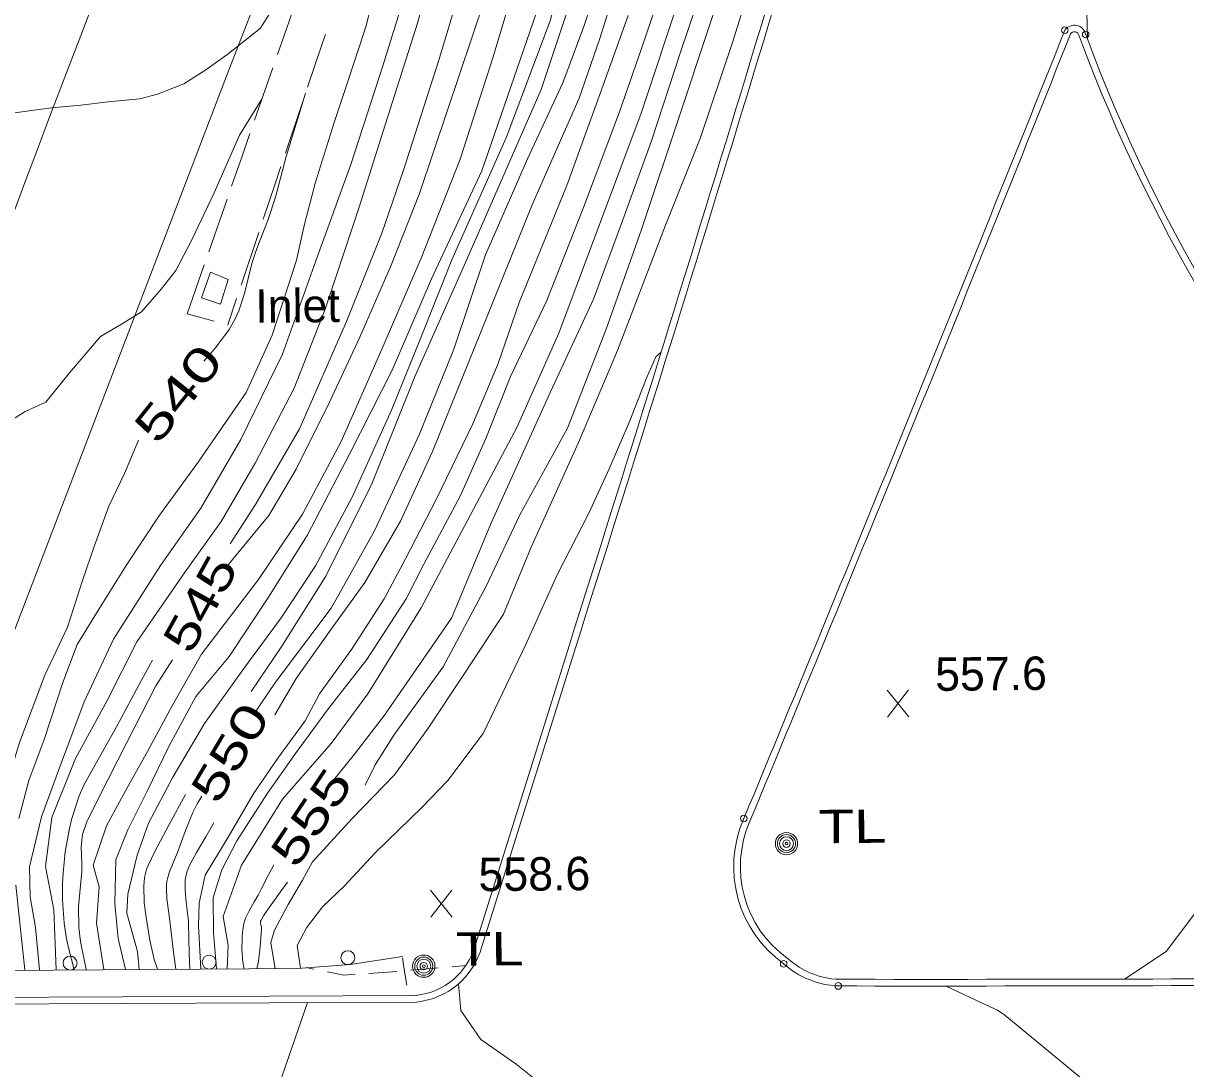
# Model space of a CAD drawing. Extents: x 2361284 to 2366480, y 6976556 to 6985346.
# Drawn here: x 2365200.9 to 2365368, y 6980559.6 to 6980709.8 of the extents above; entities that cross this region are included whole.
import ezdxf
from ezdxf.enums import TextEntityAlignment as Align

# ---------------------------------------------------------------- set-up
doc = ezdxf.new("R2010")
doc.units = 0
doc.header["$LTSCALE"] = 1.9
doc.header["$PDMODE"] = 32
doc.header["$PDSIZE"] = 0.95
for name, color, linetype, lineweight in [('12', 7, 'Continuous', 13), ('13', 7, 'Continuous', 13), ('14', 7, 'Continuous', 13), ('17', 7, 'Continuous', 13), ('19', 7, 'Continuous', 13), ('3', 7, 'Continuous', 13), ('4', 7, 'Continuous', 13), ('5', 7, 'Continuous', 13), ('6', 7, 'Continuous', 13), ('8', 7, 'Continuous', 13)]:
    doc.layers.add(name, color=color, linetype=linetype, lineweight=lineweight)

msp = doc.modelspace()

# ---------------------------------------------------------------- linework, layer by layer
at = {"layer": '12'}
for p, q in [((2365328.185, 6980610.192), (2365325.068, 6980614.043)), ((2365325.105, 6980610.163), (2365328.148, 6980614.072)), ((2365262.564, 6980581.417), (2365259.447, 6980585.268)), ((2365259.484, 6980581.388), (2365262.527, 6980585.297))]:
    msp.add_line(p, q, dxfattribs=at)
for points in [[(2365294.17, 6980827.539), (2365291.891, 6980816.876), (2365289.183, 6980804.02), (2365286.604, 6980787.074), (2365285.036, 6980774.318), (2365283.849, 6980768.727), (2365280.54, 6980757.035), (2365278.185, 6980747.072), (2365275.089, 6980736.113), (2365271.375, 6980724.876), (2365267.167, 6980713.006), (2365261.857, 6980697.204), (2365257.85, 6980685.405), (2365253.789, 6980675.066), (2365249.285, 6980664.752), (2365244.944, 6980655.421), (2365240.165, 6980645.795), (2365236.229, 6980639.117), (2365230.357, 6980632.031), (2365230.258, 6980631.85)], [(2365313.552, 6980816.852), (2365305.242, 6980784.301), (2365298.122, 6980760.083), (2365292.386, 6980742.697), (2365285.918, 6980722.474), (2365281.483, 6980709.401), (2365278.491, 6980701.262), (2365273.462, 6980690.474), (2365267.354, 6980676.555), (2365262.812, 6980663.031), (2365257.81, 6980650.693), (2365251.42, 6980636.911), (2365245.186, 6980625.792), (2365237.196, 6980615.155), (2365233.971, 6980610.414)], [(2365326.024, 6980809.43), (2365319.807, 6980788.1), (2365315.123, 6980773.634), (2365311.789, 6980758.343), (2365305.142, 6980734.878), (2365299.844, 6980718.896), (2365295.358, 6980705.683), (2365291.229, 6980692.973), (2365286.902, 6980681.071), (2365282.876, 6980670.203), (2365276.712, 6980656.893), (2365268.248, 6980638.261), (2365262.47, 6980624.377), (2365252.823, 6980610.413), (2365248.515, 6980604.812), (2365245.323, 6980600.873)], [(2365241.502, 6980699.791), (2365240.317, 6980696.039), (2365238.708, 6980690.704), (2365237.184, 6980684.869), (2365236.105, 6980681.672), (2365234.488, 6980677.465), (2365233.764, 6980675.336), (2365232.715, 6980671.026), (2365231.899, 6980668.514), (2365231.35, 6980667.303), (2365230.516, 6980665.865), (2365228.549, 6980663.215), (2365226.897, 6980661.289)], [(2365235.259, 6980699.051), (2365231.989, 6980693.77), (2365228.357, 6980685.485), (2365225.132, 6980678.714), (2365222.853, 6980674.342), (2365220.769, 6980671.632), (2365217.919, 6980668.405), (2365215.026, 6980666.587), (2365212.023, 6980664.848), (2365207.582, 6980659.615), (2365204.151, 6980655.414), (2365201.195, 6980654.055), (2365197.357, 6980651.679), (2365192.192, 6980650.08), (2365188.978, 6980649.469), (2365184.297, 6980648.434), (2365178.032, 6980644.665), (2365170.892, 6980640.576), (2365165.093, 6980638.26), (2365159.206, 6980635.724), (2365153.614, 6980631.771), (2365145.597, 6980626.245), (2365139.069, 6980623.733)], [(2365217.505, 6980649.96), (2365215.49, 6980645.141), (2365213.225, 6980640.468), (2365211.13, 6980634.678), (2365209.446, 6980629.773), (2365207.299, 6980623.082), (2365204.054, 6980616.17), (2365200.397, 6980606.495), (2365197.818, 6980597.93), (2365195.717, 6980588.649), (2365197.14, 6980577.812), (2365197.938, 6980573.8)], [(2365222.395, 6980618.394), (2365220, 6980614.661), (2365215.828, 6980606.521), (2365211.734, 6980598.492), (2365210.059, 6980595.081), (2365209.463, 6980593.27), (2365209.272, 6980591.507), (2365209.352, 6980589.139), (2365209.334, 6980587.959), (2365208.851, 6980582.944), (2365208.913, 6980579.913), (2365209.138, 6980577.894), (2365209.948, 6980573.864)], [(2365226.601, 6980598.794), (2365226.145, 6980598.063), (2365225.932, 6980597.687), (2365225.552, 6980596.939), (2365225.314, 6980596.435), (2365224.871, 6980595.413), (2365224.662, 6980594.897), (2365224.262, 6980593.857), (2365223.492, 6980591.76), (2365223.098, 6980590.71), (2365222.96, 6980590.364), (2365222.666, 6980589.676), (2365222.266, 6980588.758), (2365222.077, 6980588.297), (2365221.905, 6980587.833), (2365221.827, 6980587.6), (2365221.692, 6980587.13), (2365221.636, 6980586.894), (2365221.569, 6980586.537), (2365221.526, 6980586.176), (2365221.513, 6980585.994), (2365221.501, 6980585.47), (2365221.507, 6980585.12), (2365221.549, 6980584.419), (2365221.582, 6980584.068), (2365221.664, 6980583.364), (2365221.858, 6980581.959), (2365221.948, 6980581.258), (2365222.529, 6980576.369), (2365222.848, 6980573.927)], [(2365236.936, 6980588.921), (2365236.168, 6980587.478), (2365235.171, 6980585.543), (2365234.667, 6980584.579), (2365234.128, 6980583.605), (2365233.398, 6980582.308), (2365233.045, 6980581.634), (2365232.873, 6980581.248), (2365232.777, 6980580.986), (2365232.722, 6980580.809), (2365232.627, 6980580.451), (2365232.569, 6980580.18), (2365232.484, 6980579.632), (2365232.429, 6980579.08), (2365232.404, 6980578.711), (2365232.37, 6980577.977), (2365232.353, 6980577.189), (2365232.356, 6980576.794), (2365232.377, 6980576.2), (2365232.42, 6980575.606), (2365232.451, 6980575.31), (2365232.53, 6980574.717), (2365232.58, 6980574.422), (2365232.668, 6980573.98)]]:
    msp.add_lwpolyline(points, dxfattribs=at)
at = {"layer": '13'}
for points in [[(2365294.745, 6980842.745), (2365292.106, 6980835.299), (2365290.306, 6980829.962), (2365286.834, 6980819.638), (2365284.598, 6980809.926), (2365281.539, 6980797.117), (2365280.429, 6980790.846), (2365278.506, 6980775.416), (2365275.776, 6980762.71), (2365271.346, 6980739.497), (2365265.921, 6980722.084), (2365260.599, 6980704.382), (2365255.559, 6980688.744), (2365252.444, 6980679.704), (2365247.404, 6980667.005), (2365240.64, 6980651.59), (2365234.293, 6980640.688), (2365230.667, 6980635.034)], [(2365325.266, 6980815.563), (2365317.117, 6980785.884), (2365309.462, 6980760.161), (2365301.195, 6980731.43), (2365289.721, 6980696.929), (2365277.872, 6980665.325), (2365271.885, 6980651.878), (2365258.127, 6980625.845), (2365250.443, 6980613.491), (2365245.171, 6980606.34), (2365238.166, 6980598.383), (2365232.316, 6980588.857), (2365229.666, 6980581.522), (2365230.387, 6980577.318), (2365230.229, 6980573.967)], [(2365302.879, 6980814.06), (2365298.608, 6980793.179), (2365294.444, 6980779.709), (2365288.828, 6980761.474), (2365282.806, 6980740.636), (2365278.217, 6980722.721), (2365274.704, 6980711.388), (2365266.839, 6980688.661), (2365259.596, 6980673.141), (2365253.932, 6980659.996), (2365247.844, 6980648.019), (2365241.716, 6980636.239), (2365236.17, 6980627.387), (2365230.522, 6980618.862), (2365225.745, 6980613.096), (2365221.864, 6980605.919), (2365218.754, 6980599.51), (2365215.908, 6980593.862), (2365214.228, 6980589.655), (2365214.107, 6980583.384), (2365214.575, 6980578.338), (2365215.618, 6980573.898)], [(2365332.574, 6980809.463), (2365326.539, 6980788.994), (2365322.873, 6980773.738), (2365318.253, 6980756.944), (2365312.367, 6980738.587), (2365306.884, 6980719.983), (2365302.828, 6980706.914), (2365298.197, 6980693.279), (2365293.235, 6980680.812), (2365286.316, 6980662.834), (2365280.722, 6980649.591), (2365273.943, 6980634.585), (2365269.935, 6980624.958), (2365264.316, 6980616.423), (2365259.012, 6980608.402), (2365254.275, 6980601.848), (2365248.173, 6980595.598), (2365242.512, 6980589.354), (2365241.037, 6980586.73), (2365239.02, 6980583.221), (2365237.015, 6980579.562), (2365236.509, 6980577.779), (2365237.108, 6980574.002)], [(2365329.155, 6980810.43), (2365324.323, 6980791.683), (2365320.86, 6980778.35), (2365318.986, 6980770.352), (2365313.135, 6980751.434), (2365309.167, 6980738.557), (2365303.919, 6980722.625), (2365299.164, 6980708.369), (2365295.41, 6980697.113), (2365289.77, 6980680.219), (2365284.707, 6980665.91), (2365279.142, 6980651.666), (2365272.309, 6980639.21), (2365267.457, 6980628.944), (2365261.286, 6980617.364), (2365254.299, 6980607.707), (2365251.49, 6980603.291), (2365250.077, 6980600.388)], [(2365308.485, 6980807.143), (2365302.086, 6980784.952), (2365298.447, 6980773.255), (2365293.904, 6980753.421), (2365285.18, 6980729.777), (2365275.349, 6980700.332), (2365264.67, 6980675.88), (2365257.259, 6980659.209), (2365251.046, 6980643.679), (2365244.422, 6980630.415), (2365238.107, 6980620.354), (2365233.689, 6980613.831)], [(2365304.094, 6980803.041), (2365299.858, 6980788.931), (2365295.826, 6980774.321), (2365291.066, 6980758.526), (2365286.35, 6980743.3), (2365280.769, 6980725.605), (2365276.646, 6980710.176), (2365270.324, 6980693.364), (2365262.53, 6980675.869), (2365257.999, 6980664.545), (2365253.836, 6980654.266), (2365248.204, 6980641.771), (2365242.937, 6980631.9), (2365237.989, 6980624.394), (2365232.617, 6980617.131), (2365226.982, 6980609.228), (2365222.445, 6980601.535), (2365218.928, 6980594.9), (2365217.282, 6980590.314), (2365215.945, 6980584.711), (2365215.811, 6980582), (2365217.363, 6980576.484), (2365217.608, 6980573.907)], [(2365312.707, 6980800.693), (2365307.112, 6980779.049), (2365301.987, 6980762.71), (2365295.722, 6980744.218), (2365289.806, 6980726.931), (2365283.8, 6980707.653), (2365280.802, 6980699.064), (2365274.047, 6980683.779), (2365266.63, 6980665.348), (2365259.722, 6980648.292), (2365255.148, 6980638.297), (2365250.021, 6980629.488), (2365244.928, 6980622.43), (2365240.141, 6980615.703), (2365237.081, 6980610.484)], [(2365277.586, 6980798.45), (2365274.456, 6980790.029), (2365271.644, 6980781.762), (2365270.292, 6980774.578), (2365269.669, 6980764.432), (2365268.479, 6980759.141), (2365266.797, 6980747.703), (2365264.729, 6980734.894), (2365261.194, 6980722.759), (2365257.598, 6980709.865), (2365252.635, 6980694.356), (2365249.188, 6980683.443), (2365244.327, 6980668.776), (2365239.885, 6980657.423), (2365234.237, 6980646.619), (2365229.366, 6980638.271), (2365224.175, 6980631.023), (2365217.24, 6980620.986), (2365212.97, 6980612.544), (2365208.439, 6980604.191), (2365205.039, 6980595.718), (2365204.145, 6980588.709), (2365205.305, 6980582.45), (2365205.657, 6980573.843)], [(2365294.455, 6980796.439), (2365291.236, 6980782.728), (2365288.367, 6980771.03), (2365283.185, 6980752.329), (2365278.226, 6980736.482), (2365272.554, 6980718.647), (2365268.453, 6980705.037), (2365263.713, 6980690.301), (2365258.089, 6980676.077), (2365252.296, 6980662.681), (2365246.628, 6980649.757), (2365241.067, 6980639.323), (2365234.716, 6980629.933), (2365226.557, 6980619.204), (2365222.397, 6980611.864), (2365218.77, 6980605.229), (2365215.368, 6980599.148), (2365212.892, 6980594.513), (2365210.995, 6980588.865), (2365211.855, 6980585.753), (2365211.454, 6980580.529), (2365212.518, 6980573.878)], [(2365265.553, 6980770.304), (2365264.2, 6980764.22), (2365263.319, 6980760.182), (2365262.03, 6980753.718), (2365260.854, 6980745.957), (2365259.616, 6980738.376), (2365258.618, 6980729.715), (2365257.609, 6980722.345), (2365255.895, 6980714.409), (2365252.675, 6980703.857), (2365248.009, 6980689.562), (2365242.991, 6980675.724), (2365238.188, 6980662.316), (2365232.185, 6980650.02), (2365226.448, 6980640.174), (2365220.666, 6980631.938), (2365213.907, 6980621.335), (2365209.702, 6980612.323), (2365205.868, 6980602.117), (2365203.528, 6980595.824), (2365201.847, 6980588.638), (2365201.938, 6980584.318), (2365202.71, 6980579.945), (2365203.267, 6980573.83)], [(2365323.568, 6980761.705), (2365325.591, 6980760.314), (2365327.752, 6980759.214), (2365329.765, 6980757.883), (2365332.488, 6980755.389), (2365337.462, 6980749.785), (2365340.99, 6980744.859), (2365344.108, 6980740.719), (2365346.506, 6980736.722), (2365348.904, 6980729.633), (2365351.623, 6980722.339), (2365353.69, 6980715.399), (2365353.854, 6980707.569)], [(2365255.742, 6980741.989), (2365255.092, 6980740.963), (2365254.698, 6980738.269), (2365254.847, 6980734.11), (2365253.816, 6980728.979), (2365253.257, 6980723.593), (2365252.115, 6980717.472), (2365250.23, 6980709.484), (2365247.294, 6980700.636), (2365245.544, 6980695.419), (2365242.933, 6980687.014), (2365241.341, 6980680.978), (2365240.19, 6980675.787), (2365236.712, 6980665.023), (2365232.96, 6980656.807), (2365226.065, 6980646.791), (2365220.419, 6980639.036), (2365215.825, 6980632.062), (2365212.209, 6980626.309), (2365208.673, 6980620.594), (2365206.604, 6980615.124), (2365203.932, 6980606.958), (2365201.729, 6980601.058), (2365200.291, 6980595.593)], [(2365246.725, 6980732.093), (2365245.722, 6980731.332), (2365243.309, 6980726.349), (2365240.826, 6980720.355), (2365237.564, 6980713.195), (2365234.973, 6980709.069), (2365230.189, 6980705.323), (2365227.189, 6980703.175), (2365224.018, 6980701.154), (2365220.232, 6980699.638), (2365217.659, 6980698.964), (2365213.112, 6980698.541), (2365209.217, 6980698.094), (2365205.009, 6980697.704), (2365198.229, 6980696.759), (2365189.582, 6980695.377), (2365179.182, 6980693.068), (2365163.47, 6980690.158)], [(2365294.792, 6980721.038), (2365289.724, 6980706.069), (2365286.609, 6980697.139), (2365281.441, 6980683.39), (2365276.177, 6980670.029), (2365270.95, 6980659.089), (2365267.405, 6980650.185), (2365263.763, 6980641.969), (2365258.497, 6980632.108), (2365255.944, 6980627.125), (2365250.296, 6980618.42), (2365244.783, 6980611.387), (2365240.064, 6980604.902), (2365236.028, 6980599.244), (2365231.623, 6980592.361), (2365229.452, 6980588.2), (2365228.24, 6980584.248), (2365228.288, 6980579.159), (2365228.678, 6980573.962)], [(2365287.878, 6980710.943), (2365284.877, 6980702.693), (2365279.04, 6980686.557), (2365272.179, 6980669.721), (2365269.182, 6980660.971), (2365265.545, 6980652.277), (2365260.278, 6980641.416), (2365255.86, 6980632.883), (2365252.804, 6980627.155), (2365248.112, 6980619.889), (2365243.493, 6980613.475), (2365241.459, 6980609.605), (2365237.5, 6980604.257), (2365234.048, 6980599.245), (2365230.231, 6980592.678), (2365227.07, 6980587.427), (2365226.228, 6980583.409), (2365226.119, 6980580.148), (2365226.438, 6980573.951)], [(2365292.598, 6980662.594), (2365291.834, 6980661.896), (2365290.473, 6980658.834), (2365288.122, 6980652.722), (2365285.128, 6980645.803), (2365282.267, 6980639.565), (2365277.663, 6980630.581), (2365273.136, 6980620.607), (2365267.028, 6980607.798), (2365261.932, 6980601.03), (2365258.269, 6980597.234), (2365251.49, 6980590.63), (2365247.055, 6980585.847), (2365243.933, 6980582.897), (2365241.622, 6980579.855), (2365240.306, 6980577.353), (2365240.757, 6980574.067)], [(2365382.775, 6980651.882), (2365382.31, 6980650.307), (2365380.616, 6980645.481), (2365379.82, 6980641.892), (2365379.594, 6980637.19), (2365379.394, 6980632.998), (2365380.379, 6980625.108), (2365380.676, 6980617.049), (2365380.02, 6980610.293), (2365378.049, 6980600.934), (2365375.69, 6980593.501), (2365372.452, 6980586.92), (2365369.448, 6980582.131), (2365365.152, 6980576.45), (2365359.168, 6980572.513)], [(2365219.525, 6980618.337), (2365217.923, 6980615.472), (2365214.336, 6980608.747), (2365209.685, 6980600.474), (2365208.942, 6980598.848), (2365207.873, 6980595.425), (2365207.508, 6980593.885), (2365206.976, 6980590.776), (2365206.656, 6980587.718), (2365206.577, 6980586.186), (2365206.571, 6980583.892), (2365206.827, 6980580.527), (2365207.167, 6980578.296), (2365207.466, 6980576.813), (2365208.228, 6980573.858)], [(2365224.249, 6980599.022), (2365221.91, 6980594.709), (2365219.855, 6980590.861), (2365218.876, 6980588.83), (2365218.648, 6980588.256), (2365218.354, 6980587.083), (2365218.235, 6980585.89), (2365218.326, 6980583.504), (2365218.531, 6980581.702), (2365219.118, 6980578.101), (2365219.735, 6980575.304), (2365220.198, 6980573.921)], [(2365228.328, 6980594.94), (2365227.157, 6980592.938), (2365226.591, 6980591.982), (2365225.844, 6980590.719), (2365225.477, 6980590.072), (2365225.118, 6980589.404), (2365224.94, 6980589.059), (2365224.679, 6980588.525), (2365224.605, 6980588.361), (2365224.478, 6980588.032), (2365224.377, 6980587.7), (2365224.323, 6980587.478), (2365224.243, 6980587.031), (2365224.205, 6980586.694), (2365224.189, 6980586.469), (2365224.176, 6980586.018), (2365224.193, 6980585.34), (2365224.292, 6980583.991), (2365224.327, 6980583.615), (2365224.419, 6980582.863), (2365224.556, 6980581.861), (2365224.613, 6980581.359), (2365224.653, 6980580.856), (2365224.664, 6980580.604), (2365224.796, 6980576.166), (2365224.848, 6980573.946)], [(2365199.862, 6980586.009), (2365201.158, 6980573.82)], [(2365238.9, 6980586.43), (2365238.663, 6980586.098), (2365237.856, 6980584.989), (2365236.783, 6980583.53), (2365236.254, 6980582.782), (2365235.734, 6980582.008), (2365235.478, 6980581.606), (2365235.101, 6980580.983), (2365235.043, 6980580.846), (2365235.024, 6980580.753), (2365235.023, 6980580.561), (2365235.057, 6980580.365), (2365235.123, 6980580.1), (2365235.152, 6980579.968), (2365235.176, 6980579.771), (2365235.174, 6980579.674), (2365234.981, 6980577.146), (2365234.897, 6980576.304), (2365234.846, 6980575.883), (2365234.721, 6980575.043), (2365234.644, 6980574.624), (2365234.508, 6980573.997)], [(2365305.151, 6980542.558), (2365303.223, 6980543.389), (2365298.145, 6980545.201), (2365292.911, 6980547.662), (2365286.627, 6980551.241), (2365280.839, 6980554.216), (2365274.37, 6980558.226), (2365271.729, 6980560.331), (2365266.706, 6980563.823), (2365263.816, 6980568.016), (2365263.46, 6980571.813)], [(2365367.36, 6980542.999), (2365366.514, 6980544.711), (2365365.87, 6980545.722), (2365364.357, 6980547.571), (2365360.957, 6980550.548), (2365360.048, 6980551.657), (2365358.887, 6980553.186), (2365358.216, 6980553.862), (2365352.661, 6980558.52), (2365347.45, 6980562.801), (2365342.008, 6980567.349), (2365340.937, 6980568.028), (2365338.63, 6980569.107), (2365333.567, 6980571.509)]]:
    msp.add_lwpolyline(points, dxfattribs=at)
at = {"layer": '14'}
msp.add_lwpolyline([(2365257.507, 6980828.741), (2365242.215, 6980790.755), (2365219.308, 6980733.762), (2365216.964, 6980727.895), (2365215.412, 6980723.979), (2365212.332, 6980716.139), (2365210.804, 6980712.214), (2365207.772, 6980704.356), (2365204.768, 6980696.486), (2365202.78, 6980691.234), (2365201.461, 6980687.73), (2365198.839, 6980680.717), (2365197.372, 6980676.769), (2365194.455, 6980668.866), (2365191.559, 6980660.955), (2365189.639, 6980655.678), (2365185.823, 6980645.113), (2365182.979, 6980637.182), (2365181.09, 6980631.892), (2365177.33, 6980621.306), (2365171.724, 6980605.414), (2365168.002, 6980594.813), (2365160.577, 6980573.605)], dxfattribs=at)
at = {"layer": '17'}
msp.add_lwpolyline([(2364877.659, 6980572.874), (2364937.331, 6980572.981), (2364997.013, 6980573.109), (2365069.495, 6980573.299), (2365141.988, 6980573.508), (2365191.178, 6980573.705), (2365240.378, 6980574.023), (2365247.912, 6980574.605), (2365255.423, 6980575.756)], dxfattribs=at)
for centre in [(2365207.654, 6980574.811), (2365227.654, 6980574.941), (2365247.561, 6980575.584)]:
    msp.add_circle(centre, 1, dxfattribs=at)
at = {"layer": '19'}
for p, q in [((2365242.688, 6980573.945), (2365241.596, 6980574.165)), ((2365260.568, 6980574.125), (2365256.582, 6980573.777)), ((2365264.545, 6980574.463), (2365262.556, 6980574.294))]:
    msp.add_line(p, q, dxfattribs=at)
for points in [[(2365248.606, 6980573.201), (2365246.987, 6980573.096), (2365244.652, 6980573.554)], [(2365254.593, 6980573.598), (2365254.014, 6980573.553), (2365250.605, 6980573.33)]]:
    msp.add_lwpolyline(points, dxfattribs=at)
at = {"layer": '3'}
for p, q in [((2365351.408, 6980708.308), (2365351.513, 6980708.503)), ((2365352.708, 6980707.894), (2365352.666, 6980708.042)), ((2365305.363, 6980595.205), (2365305.355, 6980595.187)), ((2365310.763, 6980575.488), (2365310.843, 6980575.424)), ((2365318.098, 6980572.481), (2365318.057, 6980572.482))]:
    msp.add_line(p, q, dxfattribs=at)
for points in [[(2365340.683, 6980980.049), (2365304.983, 6980892.575), (2365271.832, 6980809.295), (2365230.509, 6980703.226), (2365190.393, 6980598.439), (2365181.937, 6980573.718)], [(2365265.903, 6980577.426), (2365265.916, 6980577.466), (2365279.408, 6980620.546), (2365279.405, 6980620.546)], [(2365266.829, 6980577.175), (2365266.829, 6980577.175), (2365280.321, 6980620.255), (2365280.32, 6980620.255)], [(2364877.966, 6980568.887), (2364878.007, 6980568.888), (2365023.442, 6980569.2), (2365151.764, 6980569.691), (2365257.426, 6980570.175), (2365257.339, 6980570.17)], [(2364878.006, 6980567.927), (2364878.006, 6980567.928), (2365023.441, 6980568.24), (2365151.763, 6980568.731), (2365257.435, 6980569.215), (2365257.434, 6980569.215)]]:
    msp.add_lwpolyline(points, dxfattribs=at)
for centre, radius, start, end in [((2373309.794, 6977626.431), 8725.881, 157.22008, 160.26162), ((2373309.794, 6977626.431), 8724.921, 157.22008, 160.26162), ((2372717.897, 6977876.826), 8062.239, 157.21557, 160.45692), ((2372717.897, 6977876.826), 8061.279, 157.21557, 160.45692), ((2358484.178, 6982775.384), 7128.706, 342.40562, 343.70164), ((2358484.177, 6982775.384), 7129.666, 342.40563, 343.70164), ((2365351.98, 6980707.907), 1.659, 11.13498, 144.98199), ((2357480.255, 6983848.726), 8473.573, 337.42345, 338.25057), ((2357480.255, 6983848.726), 8474.533, 337.42345, 338.25057), ((2365351.98, 6980707.907), 0.699, 11.13494, 144.98195), ((2365569.66, 6980788.29), 231.369, 200.33344, 223.00902), ((2365569.66, 6980788.29), 230.409, 200.33344, 223.00902), ((2365320.173, 6980588.663), 17.15, 156.23748, 234.46557), ((2365320.173, 6980588.663), 16.19, 156.23748, 234.46557), ((2365256.351, 6980580.019), 9.898, 275.72914, 344.81562), ((2365256.351, 6980580.019), 10.858, 275.72914, 344.81561), ((2365318.61, 6980584.155), 12.646, 228.34418, 267.48788), ((2365318.61, 6980584.155), 11.686, 228.34419, 267.48788), ((2365331.866, 6990388.418), 9815.946, 269.9194, 270.41604), ((2365331.866, 6990388.418), 9816.906, 269.91939, 270.41603)]:
    msp.add_arc(centre, radius, start, end, dxfattribs=at)
for p in [(2365350.622, 6980708.859), (2365353.608, 6980708.227), (2365304.476, 6980595.574), (2365310.205, 6980574.707), (2365318.056, 6980571.522)]:
    msp.add_point(p, dxfattribs=at)
at = {"layer": '4'}
for centre, radius in [((2365310.611, 6980591.972), 1.6), ((2365310.611, 6980591.972), 1.3), ((2365310.611, 6980591.972), 1), ((2365310.611, 6980591.972), 0.539), ((2365310.611, 6980591.972), 0.192), ((2365258.486, 6980574.365), 1.6), ((2365258.486, 6980574.365), 1.3), ((2365258.486, 6980574.365), 1), ((2365258.486, 6980574.365), 0.539), ((2365258.486, 6980574.365), 0.192)]:
    msp.add_circle(centre, radius, dxfattribs=at)
at = {"layer": '5'}
msp.add_lwpolyline([(2365255.423, 6980575.557), (2365255.731, 6980573.591), (2365256.04, 6980571.615)], dxfattribs=at)
at = {"layer": '6'}
for p, q in [((2365240.077, 6980712.899), (2365237.449, 6980705.342)), ((2365236.787, 6980703.456), (2365234.159, 6980695.901)), ((2365238.604, 6980691.163), (2365241.152, 6980698.747)), ((2365230.226, 6980684.573), (2365227.598, 6980677.017)), ((2365232.224, 6980672.201), (2365234.772, 6980679.786)), ((2365226.936, 6980675.131), (2365224.492, 6980668.097)), ((2365230.319, 6980666.513), (2365231.592, 6980670.305)), ((2365224.492, 6980668.097), (2365228.353, 6980667.044)), ((2365230.289, 6980666.523), (2365230.319, 6980666.513))]:
    msp.add_line(p, q, dxfattribs=at)
for points in [[(2365241.794, 6980700.643), (2365243.943, 6980707.044), (2365244.342, 6980708.228)], [(2365233.506, 6980694.014), (2365232.329, 6980690.623), (2365230.878, 6980686.459)], [(2365235.414, 6980681.682), (2365237.125, 6980686.778), (2365237.962, 6980689.267)]]:
    msp.add_lwpolyline(points, dxfattribs=at)
at = {"layer": '8'}
msp.add_line((2365216.447, 6980496.091), (2365241.774, 6980569.146), dxfattribs=at)
msp.add_lwpolyline([(2365230.376, 6980673.024), (2365227.836, 6980674.1), (2365226.56, 6980670.417), (2365229.29, 6980669.463)], close=True, dxfattribs=at)

# ---------------------------------------------------------------- texts
at = {"layer": '12'}
for s, height, rotation, width, p in [(' 540 ', 4.799, 51.404, 1.45, (2365225.076, 6980655.155)), (' 545 ', 4.8, 60.981, 1.35, (2365228.456, 6980625.282)), (' 550 ', 4.799, 59.265, 1.4, (2365232.699, 6980603.826)), (' 555 ', 4.8, 56.209, 1.4, (2365244.322, 6980594.423))]:
    msp.add_text(s, height=height, rotation=rotation, dxfattribs=dict(at, width=width)).set_placement(p, align=Align.CENTER)
for s, p in [('557.6', (2365331.993, 6980613.916)), ('558.6', (2365266.373, 6980585.141))]:
    msp.add_text(s, height=4.799, rotation=0.545, dxfattribs=at).set_placement(p)
at = {"layer": '4', "width": 1.3}
for p in [(2365310.611, 6980591.972), (2365258.486, 6980574.365)]:
    msp.add_text('  TL', height=4.799, rotation=0.545, dxfattribs=at).set_placement(p)
at = {"layer": '8'}
msp.add_text('Inlet', height=4.799, rotation=0.545, dxfattribs=at).set_placement((2365234.305, 6980666.801))

doc.saveas('drawing.dxf')
